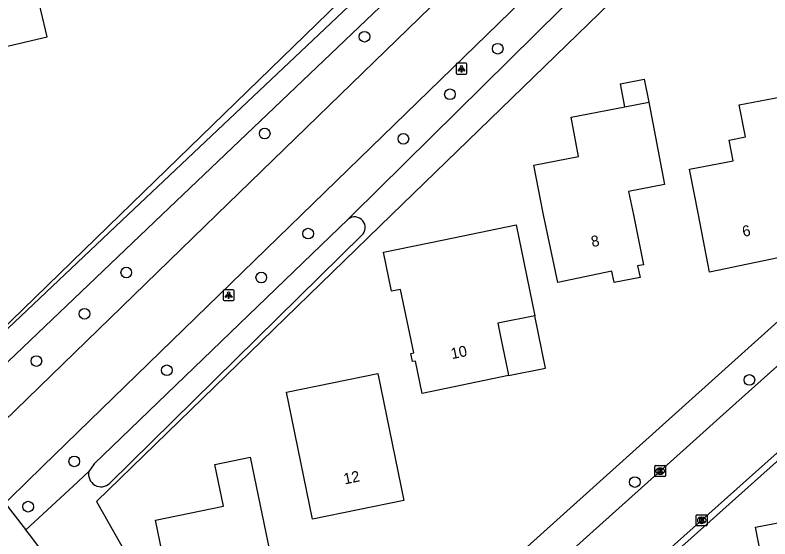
# Model space of a CAD drawing. Extents: x 157663 to 158496, y 379212 to 380934.
# Drawn here: x 158279.6 to 158348.7, y 380470.3 to 380518.3 of the extents above; entities that cross this region are included whole.
import ezdxf

# ---------------------------------------------------------------- set-up
doc = ezdxf.new("R2010")
doc.units = 0
for name, color, linetype in [('IMGEO_Boom', 7, 'Continuous'), ('IMGEO_Groenvoorziening', 7, 'Continuous'), ('IMGEO_Kolk', 7, 'Continuous'), ('IMGEO_Lichtpunt', 7, 'Continuous'), ('IMGEO_Pand', 7, 'Continuous'), ('IMGEO_Pand_nummerreeks', 7, 'Continuous'), ('IMGEO_Pand_overbouw', 7, 'Continuous'), ('IMGEO_Rijbaan_lokaal_gesloten', 7, 'Continuous'), ('IMGEO_Rijbaan_lokaal_open', 7, 'Continuous'), ('IMGEO_Voetpad_open', 7, 'Continuous'), ('IMGEO_Waterloop', 7, 'Continuous')]:
    doc.layers.add(name, color=color, linetype=linetype)

msp = doc.modelspace()

# ---------------------------------------------------------------- linework, layer by layer
at = {"layer": 'IMGEO_Boom'}
for centre in [(158311.606, 380516.33), (158323.809, 380515.229), (158319.43, 380511.051), (158302.458, 380507.451), (158315.166, 380506.974), (158306.446, 380498.283), (158289.776, 380494.723), (158302.143, 380494.257), (158285.954, 380490.941), (158281.54, 380486.61), (158293.49, 380485.76), (158346.859, 380484.877), (158285.014, 380477.417), (158336.371, 380475.521), (158280.789, 380473.264)]:
    msp.add_circle(centre, 0.489, dxfattribs=at)
at = {"layer": 'IMGEO_Groenvoorziening'}
for points in [[(158329.422, 380539.101), (158289.215, 380500), (158272.525, 380483.772), (158271.474, 380485.392), (158270.597, 380487.114), (158269.906, 380488.917), (158269.406, 380490.783), (158269.143, 380492.356), (158268.772, 380494.324), (158268.197, 380496.241), (158267.425, 380498.089), (158266.367, 380500), (158265.516, 380501.245), (158264.187, 380502.857), (158262.697, 380504.321), (158261.062, 380505.621), (158257.353, 380520.65)], [(158343.973, 380533.099), (158310.494, 380500), (158310.095, 380499.607)], [(158346.995, 380524.313), (158343.154, 380528.231), (158314.078, 380500), (158287.061, 380473.748), (158290.289, 380468.019), (158292.901, 380461.983), (158293.548, 380460.157), (158297.957, 380448.38), (158299.09, 380445.455), (158299.464, 380444.4), (158299.946, 380443.389), (158300.531, 380442.435), (158301.507, 380441.214)], [(158286.353, 380476.479), (158284.909, 380475.143), (158280.589, 380471.146)]]:
    msp.add_lwpolyline(points, dxfattribs=at)
at = {"layer": 'IMGEO_Kolk'}
for p, q in [((158338.189, 380476.098), (158338.189, 380476.95)), ((158338.264, 380477.024), (158339.116, 380477.024)), ((158338.677, 380476.804), (158338.702, 380476.804)), ((158339.19, 380476.95), (158339.19, 380476.098)), ((158339.116, 380476.024), (158338.264, 380476.024)), ((158338.7, 380476.244), (158338.675, 380476.244)), ((158342.071, 380472.515), (158342.923, 380472.515)), ((158341.996, 380471.589), (158341.996, 380472.441)), ((158342.484, 380472.295), (158342.509, 380472.295)), ((158342.997, 380472.441), (158342.997, 380471.589)), ((158342.923, 380471.515), (158342.071, 380471.515)), ((158342.507, 380471.735), (158342.482, 380471.735))]:
    msp.add_line(p, q, dxfattribs=at)
for points in [[(158338.189, 380476.098), (158338.189, 380476.95)], [(158338.264, 380477.024), (158339.116, 380477.024)], [(158338.51, 380476.724), (158338.633, 380476.724), (158338.633, 380476.573), (158338.763, 380476.724), (158338.927, 380476.724), (158338.781, 380476.573), (158338.934, 380476.324), (158338.782, 380476.324), (158338.697, 380476.488), (158338.633, 380476.421), (158338.633, 380476.324), (158338.51, 380476.324), (158338.51, 380476.724)], [(158339.19, 380476.95), (158339.19, 380476.098)], [(158339.116, 380476.024), (158338.264, 380476.024)], [(158342.071, 380472.515), (158342.923, 380472.515)], [(158341.996, 380471.589), (158341.996, 380472.441)], [(158342.317, 380472.215), (158342.44, 380472.215), (158342.44, 380472.064), (158342.57, 380472.215), (158342.734, 380472.215), (158342.588, 380472.064), (158342.741, 380471.815), (158342.589, 380471.815), (158342.504, 380471.979), (158342.44, 380471.912), (158342.44, 380471.815), (158342.317, 380471.815), (158342.317, 380472.215)], [(158342.997, 380472.441), (158342.997, 380471.589)], [(158342.923, 380471.515), (158342.071, 380471.515)]]:
    msp.add_lwpolyline(points, dxfattribs=at)
for centre, start, end in [((158338.266, 380476.948), 91.55205, 178.44795), ((158338.266, 380476.948), 91.55205, 178.44795), ((158339.114, 380476.948), 1.55205, 88.44795), ((158339.114, 380476.948), 1.55205, 88.44795), ((158338.266, 380476.1), 181.55205, 268.44795), ((158338.266, 380476.1), 181.55205, 268.44795), ((158339.114, 380476.1), 271.55205, 358.44795), ((158339.114, 380476.1), 271.55205, 358.44795), ((158342.073, 380472.439), 91.55205, 178.44795), ((158342.073, 380472.439), 91.55205, 178.44795), ((158342.921, 380472.439), 1.55205, 88.44795), ((158342.921, 380472.439), 1.55205, 88.44795), ((158342.073, 380471.591), 181.55205, 268.44795), ((158342.073, 380471.591), 181.55205, 268.44795), ((158342.921, 380471.591), 271.55205, 358.44795), ((158342.921, 380471.591), 271.55205, 358.44795)]:
    msp.add_arc(centre, 0.0765, start, end, dxfattribs=at)
for centre, major_axis, ratio, start_param, end_param in [((158338.676, 380476.524), (-0.387, 0.002), 0.722429, 4.712389, 7.853982), ((158338.701, 380476.524), (-0.39, 0.002), 0.717154, 1.570796, 4.712389), ((158342.483, 380472.015), (-0.387, 0.002), 0.722429, 4.712389, 7.853982), ((158342.508, 380472.015), (-0.39, 0.002), 0.717154, 1.570796, 4.712389)]:
    msp.add_ellipse(centre, major_axis=major_axis, ratio=ratio, start_param=start_param, end_param=end_param, dxfattribs=at)
at = {"layer": 'IMGEO_Lichtpunt'}
for p, q in [((158319.99, 380513.798), (158319.99, 380512.991)), ((158319.99, 380513.798), (158319.99, 380512.991)), ((158320.892, 380513.893), (158320.084, 380513.893)), ((158320.892, 380513.893), (158320.084, 380513.893)), ((158320.986, 380512.991), (158320.986, 380513.798)), ((158320.986, 380512.991), (158320.986, 380513.798)), ((158320.084, 380512.897), (158320.892, 380512.897)), ((158320.084, 380512.897), (158320.892, 380512.897)), ((158298.653, 380493.049), (158298.653, 380492.242)), ((158298.653, 380493.049), (158298.653, 380492.242)), ((158299.555, 380493.144), (158298.747, 380493.144)), ((158299.555, 380493.144), (158298.747, 380493.144)), ((158299.649, 380492.242), (158299.649, 380493.049)), ((158299.649, 380492.242), (158299.649, 380493.049)), ((158298.747, 380492.148), (158299.555, 380492.148)), ((158298.747, 380492.148), (158299.555, 380492.148))]:
    msp.add_line(p, q, dxfattribs=at)
for points in [[(158320.364, 380513.462), (158320.403, 380513.434), (158320.215, 380513.172), (158320.177, 380513.199), (158320.364, 380513.462)], [(158320.466, 380513.414), (158320.513, 380513.414), (158320.513, 380513.092), (158320.466, 380513.092), (158320.466, 380513.414)], [(158320.576, 380513.434), (158320.614, 380513.461), (158320.801, 380513.199), (158320.762, 380513.171), (158320.576, 380513.434)], [(158299.027, 380492.713), (158299.066, 380492.685), (158298.878, 380492.423), (158298.84, 380492.45), (158299.027, 380492.713)], [(158299.129, 380492.665), (158299.176, 380492.665), (158299.176, 380492.343), (158299.129, 380492.343), (158299.129, 380492.665)], [(158299.239, 380492.685), (158299.277, 380492.712), (158299.464, 380492.45), (158299.425, 380492.422), (158299.239, 380492.685)]]:
    msp.add_lwpolyline(points, dxfattribs=at)
for centre in [(158320.489, 380513.596), (158299.152, 380492.847)]:
    msp.add_circle(centre, 0.0994, dxfattribs=at)
for centre, start, end in [((158320.084, 380513.798), 90, 180), ((158320.084, 380513.798), 90, 180), ((158320.892, 380513.798), 0, 90), ((158320.892, 380513.798), 0, 90), ((158320.084, 380512.991), 180, 270), ((158320.084, 380512.991), 180, 270), ((158320.892, 380512.991), 270, 0), ((158320.892, 380512.991), 270, 360), ((158298.747, 380493.049), 90, 180), ((158298.747, 380493.049), 90, 180), ((158299.555, 380493.049), 0, 90), ((158299.555, 380493.049), 0, 90), ((158298.747, 380492.242), 180, 270), ((158298.747, 380492.242), 180, 270), ((158299.555, 380492.242), 270, 0), ((158299.555, 380492.242), 270, 360)]:
    msp.add_arc(centre, 0.0946, start, end, dxfattribs=at)
at = {"layer": 'IMGEO_Pand'}
for points in [[(158275.292, 380514.936), (158275.366, 380514.621), (158282.528, 380516.311), (158281.366, 380521.23), (158287.8, 380522.749)], [(158335.455, 380509.895), (158335.047, 380512.016), (158337.23, 380512.436), (158337.638, 380510.316)], [(158353.2, 380503.398), (158349.721, 380502.728), (158350.257, 380500), (158350.971, 380496.361), (158343.222, 380494.765), (158342.196, 380500), (158341.375, 380504.19), (158345.381, 380504.962), (158345.016, 380506.859), (158346.5, 380507.145), (158345.935, 380510.075), (158351.7, 380511.185)], [(158337.638, 380510.316), (158339.088, 380502.786), (158335.8, 380502.152), (158336.241, 380500), (158337.175, 380495.438), (158336.627, 380495.325), (158336.842, 380494.277), (158334.482, 380493.791), (158334.266, 380494.839), (158329.306, 380493.818), (158328.008, 380500), (158327.129, 380504.562), (158331.219, 380505.35), (158330.527, 380508.946), (158335.455, 380509.895)], [(158335.455, 380509.895), (158337.638, 380510.316)], [(158324.797, 380485.27), (158316.872, 380483.639), (158316.261, 380486.607), (158315.988, 380486.551), (158315.835, 380487.296), (158316.108, 380487.352), (158314.913, 380493.159), (158314.074, 380493.019), (158313.34, 380496.584), (158318.859, 380497.72), (158325.485, 380499.084), (158327.198, 380490.763), (158323.815, 380490.065), (158324.095, 380488.699), (158324.725, 380485.617), (158324.797, 380485.27)], [(158315.208, 380473.841), (158306.836, 380472.118), (158304.441, 380483.755), (158312.813, 380485.478), (158315.208, 380473.841)], [(158307.009, 380464.044), (158304.035, 380463.432), (158303.916, 380464.01), (158295.548, 380462.288), (158294.538, 380467.194), (158293.493, 380466.979), (158292.452, 380472.039), (158298.676, 380473.32), (158297.892, 380477.133), (158301.139, 380477.801), (158303.293, 380467.335), (158306.208, 380467.935), (158307.009, 380464.044)], [(158349.065, 380454.415), (158348.648, 380456.568), (158344.105, 380455.689), (158343.85, 380457.007), (158343.159, 380460.574), (158344.568, 380460.847), (158344.319, 380462.132), (158343.463, 380466.551), (158348.176, 380467.463), (158347.417, 380471.385), (158352.017, 380472.275), (158352.967, 380467.367), (158354.098, 380461.525), (158355.243, 380455.611), (158349.065, 380454.415)]]:
    msp.add_lwpolyline(points, dxfattribs=at)
at = {"layer": 'IMGEO_Pand_overbouw'}
msp.add_lwpolyline([(158327.198, 380490.763), (158323.815, 380490.065), (158324.095, 380488.699), (158324.725, 380485.617), (158324.797, 380485.27), (158328.185, 380485.967)], close=True, dxfattribs=at)
at = {"layer": 'IMGEO_Rijbaan_lokaal_gesloten'}
for points in [[(158339.285, 380540.082), (158298.039, 380500), (158277.441, 380479.984), (158272.883, 380475.555)], [(158278.68, 380473.614), (158279.097, 380474.018), (158282.116, 380476.953), (158305.818, 380500), (158341.944, 380535.126), (158342.036, 380535.216)]]:
    msp.add_lwpolyline(points, dxfattribs=at)
at = {"layer": 'IMGEO_Rijbaan_lokaal_open'}
for points in [[(158357.527, 380493.399), (158356.81, 380492.78), (158353.442, 380489.751), (158344.47, 380481.713), (158341.103, 380478.688), (158332.553, 380471.005), (158329.173, 380467.979), (158318.397, 380458.269), (158315.491, 380455.507), (158311.559, 380450.954)], [(158322.086, 380453.781), (158322.828, 380454.46), (158326.203, 380457.468), (158335.204, 380465.495), (158338.581, 380468.517), (158347.153, 380476.187), (158350.545, 380479.214), (158359.122, 380486.871)]]:
    msp.add_lwpolyline(points, dxfattribs=at)
at = {"layer": 'IMGEO_Voetpad_open'}
for points in [[(158316.229, 380460.36), (158354.917, 380495.131)], [(158359.49, 380486.443), (158322.721, 380453.552)], [(158280.589, 380471.146), (158280.476, 380471.294), (158280.362, 380471.441), (158278.68, 380473.614)]]:
    msp.add_lwpolyline(points, dxfattribs=at)
msp.add_arc((158166.292, 380383.593), 143.977, 31.83545, 37.45264, dxfattribs=at)
at = {"layer": 'IMGEO_Waterloop'}
for points in [[(158330.921, 380538.776), (158289.923, 380500), (158272.577, 380483.594)], [(158273.465, 380481.728), (158274.224, 380482.069), (158293.02, 380500), (158332.358, 380537.527), (158332.462, 380538.012)], [(158310.095, 380499.607), (158286.849, 380477.187), (158286.353, 380476.479)], [(158311.339, 380498.124), (158288.257, 380475.406)]]:
    msp.add_lwpolyline(points, dxfattribs=at)
for centre, radius, start, end in [((158310.697, 380498.848), 0.968, 311.57018, 128.41237), ((158287.466, 380476.228), 1.141, 167.29075, 313.90234)]:
    msp.add_arc(centre, radius, start, end, dxfattribs=at)

# ---------------------------------------------------------------- texts
at = {"layer": 'IMGEO_Pand_nummerreeks'}
for s, rotation, p in [('6', 11.63677, (158346.318, 380497.975)), ('8', 11.63104, (158332.467, 380497.041)), ('10', 11.63104, (158319.615, 380486.776)), ('12', 11.62939, (158309.79, 380475.299))]:
    msp.add_text(s, height=1, rotation=rotation, dxfattribs=at).set_placement(p)

doc.saveas('drawing.dxf')
